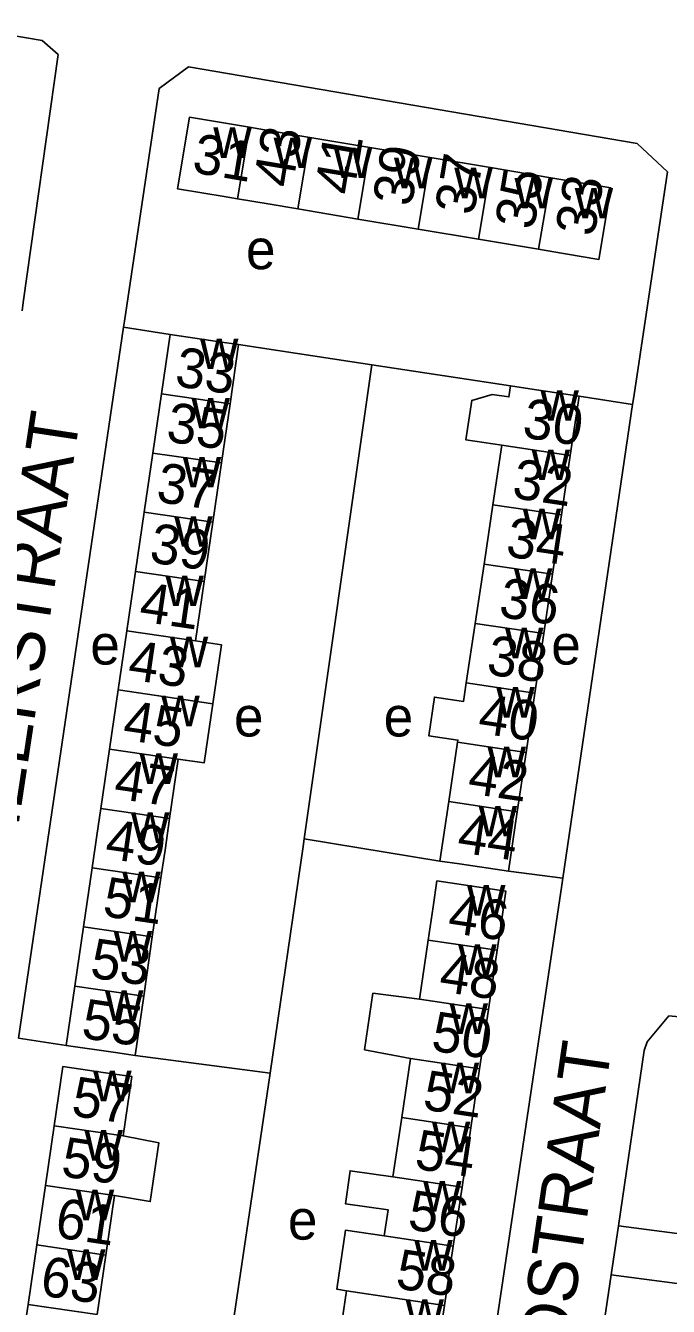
# Model space of a CAD drawing. Extents: x 163012 to 165277, y 382513 to 383987.
# Drawn here: x 163856.2 to 163920.9, y 383005.9 to 383134.8 of the extents above; entities that cross this region are included whole.
import ezdxf

# ---------------------------------------------------------------- set-up
doc = ezdxf.new("R2010")
doc.units = 0
for name, color, linetype in [('BLT_Basislijn', 7, 'Continuous'), ('BLT_Bebouwing', 7, 'Continuous'), ('BLT_Centroide', 7, 'Continuous'), ('BLT_Huisnummer', 7, 'Continuous'), ('BLT_Huisnummer_ tussenligend', 7, 'Continuous'), ('BLT_Onderverdeling_panden', 7, 'Continuous'), ('BLT_Straatnaam', 7, 'Continuous')]:
    doc.layers.add(name, color=color, linetype=linetype)

msp = doc.modelspace()

# ---------------------------------------------------------------- linework, layer by layer
at = {"layer": 'BLT_Basislijn'}
for p, q in [((163855.5, 383032.85), (163866.08, 383104.4)), ((163866.08, 383104.4), (163870.78, 383103.67)), ((163877.66, 383102.67), (163891.07, 383100.62)), ((163884.28, 383052.92), (163891.07, 383100.62)), ((163891.07, 383100.62), (163905.03, 383098.5)), ((163910.31, 383048.96), (163917.33, 383096.64)), ((163917.33, 383096.64), (163911.94, 383097.47)), ((163897.93, 383050.68), (163884.28, 383052.92)), ((163910.31, 383048.96), (163904.83, 383049.66)), ((163860.31, 383032.12), (163855.5, 383032.85)), ((163867.24, 383031.11), (163880.83, 383029.32)), ((163915.9, 383013.98), (163925.56, 383012.72)), ((163915.17, 383009.03), (163924.82, 383007.78))]:
    msp.add_line(p, q, dxfattribs=at)
for points in [[(163855.87, 383106.07), (163855.99, 383106.9), (163859.49, 383131.85), (163857.89, 383133.28), (163812.25, 383141.05), (163810.58, 383140.49), (163809.13, 383139.28), (163805.73, 383115.68), (163805.66, 383115.2)], [(163866.08, 383104.4), (163866.17, 383105.02), (163869.68, 383128.44), (163872.63, 383130.61), (163917.79, 383122.89), (163920.84, 383120.06), (163917.44, 383097.41), (163917.33, 383096.64)], [(163880.83, 383029.32), (163884.17, 383052.14), (163884.28, 383052.92)], [(163910.31, 383048.96), (163910.2, 383048.25), (163899.33, 382975.42)], [(163928.78, 383034.15), (163924.42, 383034.78), (163920.99, 383035.12), (163918.78, 383032.49), (163918.5, 383031.62), (163915.9, 383013.98)], [(163880.83, 383029.32), (163880.66, 383028.19), (163873.4, 382979.16)], [(163915.9, 383013.98), (163915.17, 383009.03)], [(163915.17, 383009.03), (163912.83, 382993.19)]]:
    msp.add_lwpolyline(points, dxfattribs=at)
at = {"layer": 'BLT_Bebouwing'}
for p, q in [((163890.89, 383122.51), (163884.83, 383123.52)), ((163896.95, 383121.49), (163890.89, 383122.51)), ((163903.01, 383120.47), (163896.95, 383121.49)), ((163909.08, 383119.46), (163903.01, 383120.47)), ((163889.68, 383115.3), (163883.62, 383116.32)), ((163895.74, 383114.29), (163889.68, 383115.3)), ((163901.81, 383113.27), (163895.74, 383114.29)), ((163907.87, 383112.26), (163901.81, 383113.27)), ((163869.91, 383097.72), (163870.78, 383103.67)), ((163877.66, 383102.67), (163876.8, 383096.71)), ((163869.04, 383091.75), (163869.91, 383097.72)), ((163876.8, 383096.71), (163875.93, 383090.75)), ((163911.05, 383091.5), (163911.94, 383097.47)), ((163868.16, 383085.79), (163869.04, 383091.75)), ((163904.15, 383092.53), (163903.26, 383086.55)), ((163910.16, 383085.53), (163911.05, 383091.5)), ((163875.93, 383090.75), (163875.06, 383084.79)), ((163903.26, 383086.55), (163902.37, 383080.57)), ((163867.29, 383079.83), (163868.16, 383085.79)), ((163909.28, 383079.55), (163910.16, 383085.53)), ((163875.06, 383084.79), (163874.19, 383078.82)), ((163902.37, 383080.57), (163901.48, 383074.6)), ((163866.42, 383073.86), (163867.29, 383079.83)), ((163874.19, 383078.82), (163873.32, 383072.86)), ((163908.39, 383073.57), (163909.28, 383079.55)), ((163865.55, 383067.9), (163866.42, 383073.86)), ((163901.48, 383074.6), (163900.59, 383068.62)), ((163907.5, 383067.59), (163908.39, 383073.57)), ((163864.67, 383061.93), (163865.55, 383067.9)), ((163906.61, 383061.61), (163907.5, 383067.59)), ((163863.8, 383055.97), (163864.67, 383061.93)), ((163899.71, 383062.64), (163898.82, 383056.66)), ((163871.59, 383060.93), (163870.72, 383054.96)), ((163905.72, 383055.63), (163906.61, 383061.61)), ((163898.82, 383056.66), (163897.93, 383050.68)), ((163904.83, 383049.66), (163905.72, 383055.63)), ((163862.05, 383044.05), (163862.93, 383050.01)), ((163869.85, 383049), (163868.98, 383043.04)), ((163861.18, 383038.08), (163862.05, 383044.05)), ((163868.98, 383043.04), (163868.11, 383037.07)), ((163895.86, 383036.77), (163896.74, 383042.73)), ((163902.81, 383035.74), (163903.7, 383041.7)), ((163860.31, 383032.12), (163861.18, 383038.08)), ((163868.11, 383037.07), (163867.24, 383031.11)), ((163901.93, 383029.78), (163902.81, 383035.74)), ((163894.09, 383024.86), (163894.97, 383030.82)), ((163901.04, 383023.83), (163901.93, 383029.78)), ((163893.2, 383018.91), (163894.09, 383024.86)), ((163858.23, 383018.04), (163859.1, 383024.03)), ((163900.16, 383017.87), (163901.04, 383023.83)), ((163857.35, 383012.05), (163858.23, 383018.04)), ((163864.3, 383011.02), (163865.18, 383017.01)), ((163899.27, 383011.92), (163900.16, 383017.87)), ((163856.47, 383006.06), (163857.35, 383012.05)), ((163898.39, 383005.96), (163899.27, 383011.92)), ((163863.42, 383005.03), (163864.3, 383011.02)), ((163855.6, 383000.07), (163856.47, 383006.06)), ((163897.5, 383000.01), (163898.39, 383005.96))]:
    msp.add_line(p, q, dxfattribs=at)
for points in [[(163877.56, 383117.34), (163876.43, 383117.53), (163871.5, 383118.35), (163872.71, 383125.55), (163878.77, 383124.54)], [(163884.83, 383123.52), (163880.64, 383124.22), (163878.77, 383124.54)], [(163909.08, 383119.46), (163915.13, 383118.44), (163913.93, 383111.24), (163909, 383112.07), (163907.87, 383112.26)], [(163883.62, 383116.32), (163880.64, 383116.82), (163877.56, 383117.34)], [(163870.78, 383103.67), (163875.73, 383102.95), (163877.66, 383102.67)], [(163905.03, 383098.5), (163904.87, 383097.4), (163903.18, 383097.65), (163901.13, 383097.04), (163900.54, 383093.09), (163904.15, 383092.53)], [(163911.94, 383097.47), (163906.99, 383098.21), (163905.03, 383098.5)], [(163873.32, 383072.86), (163875.94, 383072.45), (163875.08, 383066.51)], [(163900.59, 383068.62), (163900.32, 383066.75), (163897.38, 383067.18), (163896.8, 383063.29), (163899.74, 383062.86), (163899.71, 383062.64)], [(163875.08, 383066.51), (163874.21, 383060.57), (163871.59, 383060.93)], [(163862.93, 383050.01), (163863.4, 383053.24), (163863.8, 383055.97)], [(163870.72, 383054.96), (163870.26, 383051.79), (163869.85, 383049)], [(163897.93, 383050.68), (163899.89, 383050.39), (163904.83, 383049.66)], [(163896.74, 383042.73), (163897.24, 383046.07), (163897.63, 383048.68), (163899.64, 383048.39), (163904.58, 383047.65), (163904.13, 383044.61), (163903.7, 383041.7)], [(163894.97, 383030.82), (163890.34, 383031.69), (163891.18, 383037.37), (163895.86, 383036.77)], [(163867.24, 383031.11), (163865.26, 383031.4), (163860.31, 383032.12)], [(163859.1, 383024.03), (163859.98, 383030.01), (163864.93, 383029.28), (163866.93, 383028.99), (163866.05, 383023.01)], [(163865.18, 383017.01), (163868.77, 383016.41), (163869.64, 383022.32), (163866.05, 383023.01)], [(163892.32, 383012.95), (163892.71, 383015.59), (163888.43, 383016.17), (163888.89, 383019.52), (163893.2, 383018.91)], [(163888.53, 383007.44), (163887.54, 383007.6), (163888.42, 383013.53), (163892.32, 383012.95)], [(163890.55, 383001.04), (163887.67, 383001.52), (163888.53, 383007.44)]]:
    msp.add_lwpolyline(points, dxfattribs=at)
at = {"layer": 'BLT_Onderverdeling_panden'}
for p, q in [((163877.56, 383117.34), (163878.77, 383124.54)), ((163883.62, 383116.32), (163884.83, 383123.52)), ((163889.68, 383115.3), (163890.89, 383122.51)), ((163895.74, 383114.29), (163896.95, 383121.49)), ((163901.81, 383113.27), (163903.01, 383120.47)), ((163907.87, 383112.26), (163909.08, 383119.46)), ((163876.8, 383096.71), (163869.91, 383097.72)), ((163875.93, 383090.75), (163869.04, 383091.75)), ((163911.05, 383091.5), (163904.15, 383092.53)), ((163910.16, 383085.53), (163903.26, 383086.55)), ((163875.06, 383084.79), (163868.16, 383085.79)), ((163909.28, 383079.55), (163902.37, 383080.57)), ((163874.19, 383078.82), (163867.29, 383079.83)), ((163873.32, 383072.86), (163866.42, 383073.86)), ((163908.39, 383073.57), (163901.48, 383074.6)), ((163907.5, 383067.59), (163900.59, 383068.62)), ((163875.08, 383066.51), (163865.55, 383067.9)), ((163871.59, 383060.93), (163864.67, 383061.93)), ((163906.61, 383061.61), (163899.71, 383062.64)), ((163905.72, 383055.63), (163898.82, 383056.66)), ((163870.72, 383054.96), (163863.8, 383055.97)), ((163869.85, 383049), (163862.93, 383050.01)), ((163868.98, 383043.04), (163862.05, 383044.05)), ((163896.74, 383042.73), (163903.7, 383041.7)), ((163868.11, 383037.07), (163861.18, 383038.08)), ((163895.86, 383036.77), (163902.81, 383035.74)), ((163894.97, 383030.82), (163901.93, 383029.78)), ((163894.09, 383024.86), (163901.04, 383023.83)), ((163866.05, 383023.01), (163859.1, 383024.03)), ((163865.18, 383017.01), (163858.23, 383018.04)), ((163893.2, 383018.91), (163900.16, 383017.87)), ((163892.32, 383012.95), (163899.27, 383011.92)), ((163864.3, 383011.02), (163857.35, 383012.05)), ((163888.53, 383007.44), (163898.39, 383005.96)), ((163863.42, 383005.03), (163856.47, 383006.06))]:
    msp.add_line(p, q, dxfattribs=at)

# ---------------------------------------------------------------- texts
at = {"layer": 'BLT_Centroide'}
for s, p in [('w', (163875.12, 383121.45)), ('w', (163881.19, 383120.42)), ('w', (163887.25, 383119.42)), ('w', (163893.31, 383118.39)), ('w', (163899.38, 383117.39)), ('w', (163905.44, 383116.36)), ('w', (163911.5, 383115.36)), ('e', (163878.41, 383110.25)), ('w', (163873.78, 383100.19)), ('w', (163908.05, 383095)), ('w', (163872.92, 383094.22)), ('w', (163907.16, 383089.03)), ('w', (163872.05, 383088.28)), ('w', (163871.18, 383082.31)), ('w', (163906.27, 383083.06)), ('w', (163905.38, 383077.06)), ('w', (163870.3, 383076.34)), ('e', (163862.74, 383070.46)), ('w', (163904.48, 383071.09)), ('e', (163909.14, 383070.46)), ('w', (163870.74, 383070.19)), ('w', (163869.88, 383064.25)), ('w', (163903.6, 383065.12)), ('e', (163877.2, 383063.22)), ('e', (163892.27, 383063.22)), ('w', (163902.72, 383059.12)), ('w', (163867.69, 383058.44)), ('w', (163866.83, 383052.5)), ('w', (163901.83, 383053.16)), ('w', (163865.95, 383046.53)), ('w', (163900.66, 383045.19)), ('w', (163865.09, 383040.56)), ('w', (163899.77, 383039.22)), ('w', (163864.21, 383034.59)), ('w', (163898.9, 383033.28)), ('w', (163898.01, 383027.31)), ('w', (163863.02, 383026.5)), ('w', (163897.12, 383021.38)), ('w', (163862.14, 383020.53)), ('w', (163896.24, 383015.41)), ('w', (163861.27, 383014.53)), ('e', (163882.63, 383012.58)), ('w', (163860.39, 383008.53)), ('w', (163895.35, 383009.47)), ('w', (163894.47, 383003.5))]:
    msp.add_text(s, height=4, dxfattribs=at).set_placement(p)
at = {"layer": 'BLT_Huisnummer'}
for s, rotation, p in [('31', 350.4812, (163872.88, 383120.01)), ('43', 80.4835, (163883.07, 383118.34)), ('37', 80.4809, (163901.33, 383115.58)), ('33', 80.4835, (163913.46, 383113.44)), ('33', 351.7164, (163871.14, 383098.5)), ('30', 351.5475, (163906.12, 383093.34)), ('37', 351.7166, (163869.27, 383086.86)), ('34', 351.5463, (163904.45, 383081.37)), ('41', 351.7179, (163867.55, 383074.83)), ('38', 351.5439, (163902.52, 383069.5)), ('45', 351.7181, (163865.9, 383062.92)), ('49', 351.7194, (163864.12, 383050.97)), ('44', 351.5457, (163899.56, 383051.6)), ('46', 351.5587, (163898.61, 383043.51)), ('55', 351.6723, (163861.73, 383032.89)), ('50', 351.5656, (163896.94, 383031.62)), ('57', 351.6296, (163860.72, 383025.07)), ('54', 351.5575, (163895.27, 383019.73)), ('61', 351.6246, (163859.07, 383012.84)), ('58', 351.5623, (163893.36, 383007.7))]:
    msp.add_text(s, height=4, rotation=rotation, dxfattribs=at).set_placement(p)
at = {"layer": 'BLT_Huisnummer_ tussenligend'}
for s, rotation, p in [('41', 80.4809, (163889.23, 383117.6)), ('39', 80.4809, (163895.07, 383116.46)), ('35', 80.4835, (163907.38, 383114.13)), ('35', 351.7164, (163870.27, 383092.93)), ('32', 351.5475, (163905.09, 383087.25)), ('39', 351.7166, (163868.58, 383080.77)), ('36', 351.5463, (163903.75, 383075.28)), ('43', 351.7179, (163866.41, 383068.98)), ('40', 351.5439, (163901.65, 383063.59)), ('47', 351.7181, (163865.01, 383057.01)), ('42', 351.5457, (163900.62, 383057.52)), ('51', 351.7194, (163863.87, 383045.16)), ('53', 351.6723, (163862.6, 383038.98)), ('48', 351.5587, (163897.74, 383037.59)), ('52', 351.5656, (163896.09, 383025.7)), ('59', 351.6296, (163859.68, 383018.98)), ('56', 351.5575, (163894.58, 383013.64)), ('63', 351.6246, (163857.58, 383006.99))]:
    msp.add_text(s, height=4, rotation=rotation, dxfattribs=at).set_placement(p)
at = {"layer": 'BLT_Straatnaam'}
for s, height, rotation, p in [('JOHANNES VERMEERSTRAAT', 5, 81.3957, (163847.12, 382998.83)), ('GERARD DAVIDSTRAAT', 4.9999, 81.7581, (163904.17, 382955.61))]:
    msp.add_text(s, height=height, rotation=rotation, dxfattribs=at).set_placement(p)

doc.saveas('drawing.dxf')
